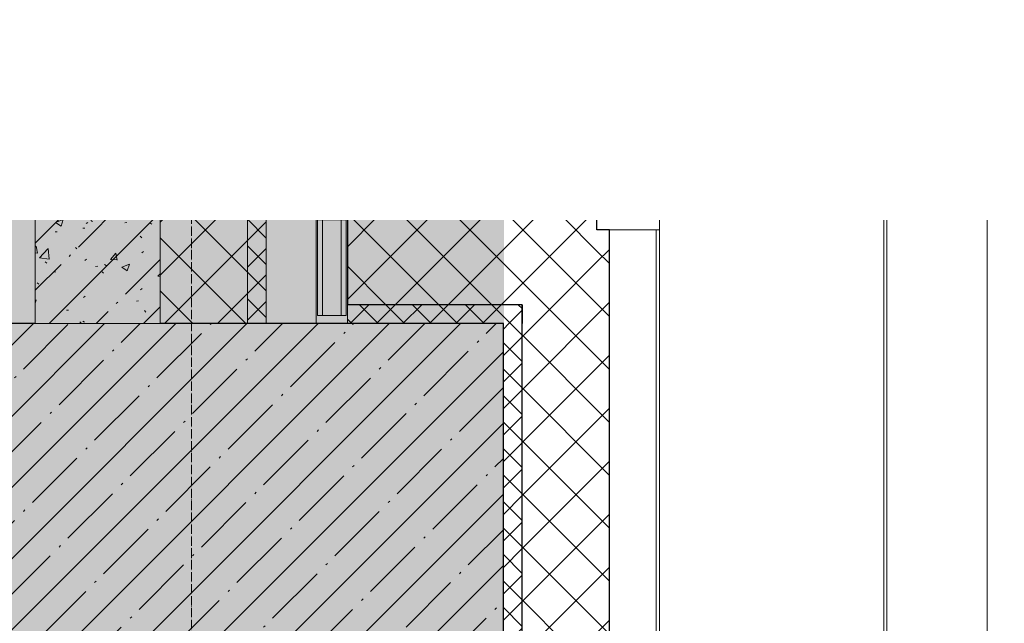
# Model space of a CAD drawing. Header units: millimetres. Extents: x -525784 to 178656, y -69521 to 385150.
# Tile 291 of 389: x -155578 to -154000, y 357364 to 358331. Entities that reach past the tile are written whole.
import ezdxf
from ezdxf import colors
from ezdxf.entities.mleader import LeaderData, LeaderLine
from ezdxf.math import Vec2, Vec3

# ---------------------------------------------------------------- set-up
doc = ezdxf.new("R2010")
doc.units = ezdxf.units.MM
doc.linetypes.add('-D1d1-15x02', pattern=[19, 15, -2, 0, -2])
doc.linetypes.add('DASHDOT', pattern=[25.4, 12.7, -6.35, 0, -6.35])
for name, color, linetype, lineweight in [('_0', 7, 'Continuous', 13), ('A-COLS', 7, 'Continuous', 5), ('A-DETL-GENF', 7, 'Continuous', 5), ('A-GLAZ-CURT', 8, 'Continuous', 5), ('A-GLAZ-CWMG', 8, 'Continuous', 5), ('A-WALL', 7, 'Continuous', 5), ('A-WALL-FNSH', 8, 'Continuous', 5), ('dim_pot', 183, 'Continuous', 9), ('dim_razv', 93, 'DASHDOT', 9), ('I-WALL', 7, 'Continuous', 5), ('S-COLS', 7, 'Continuous', 5), ('S-GRID', 7, 'Continuous', 5), ('Ограждение', 7, 'Continuous', 5), ('Поручни', 7, 'Continuous', 5)]:
    doc.layers.add(name, color=color, linetype=linetype, lineweight=lineweight)
doc.styles.add('In tre', font='isocpeur.ttf', dxfattribs={"width": 0.8, "oblique": 10})
pattern_1 = [(45, (0, 0), (-42.42641, 42.42641), []), (135, (0, 0), (-42.42641, -42.42641), [])]
pattern_2 = [(45, (0, 0), (-21.213203, 21.213203), []), (135, (0, 0), (-21.213203, -21.213203), [])]

# ---------------------------------------------------------------- blocks, each defined once
blk = doc.blocks.new('System Panel - A_PAN_Glass-5026862-50_AS_M_L24')
at = {"layer": 'A-GLAZ-CURT'}
for p, q in [((1435, 55), (-1435, 55)), ((-1435, 55), (-1435, 0)), ((-1435, 0), (1435, 0))]:
    blk.add_line(p, q, dxfattribs=at)
blk = doc.blocks.new('Rectangular Mullion - R_StandardFrame_50Wx250H-3394491-50_AS_M_L24')
at = {"layer": 'A-GLAZ-CWMG'}
blk.add_line((36900, 14320), (36900, 11450), dxfattribs=at)
blk = doc.blocks.new('Quad Corner Mullion - Q_0_100_-50-4777643-50_AS_M_L24')
at = {"layer": 'A-GLAZ-CWMG', "lineweight": 9}
for p, q in [((0, 100), (-100, 100)), ((-100, 100), (-100, 0)), ((0, 0), (0, 100)), ((-100, 0), (0, 0))]:
    blk.add_line(p, q, dxfattribs=at)
blk = doc.blocks.new('Rectangular Mullion - 50Wx250H-2623690-50_AS_M_L24')
at = {"layer": 'A-DETL-GENF'}
for p, q in [((-25, 65.2), (-25, 250)), ((-25, 250), (0, 250)), ((-23, 237.3), (0, 237.3)), ((-23, 237.3), (-23, 73.6)), ((-14.9, 84), (-14.9, 237.3)), ((25, 250), (0, 250)), ((23, 237.3), (0, 237.3)), ((14.9, 84), (14.9, 237.3)), ((23, 237.3), (23, 73.6)), ((25, 65.2), (25, 250)), ((0, 84), (-23, 84)), ((0, 84), (23, 84)), ((-14, 65.2), (-25, 65.2)), ((-0.5, 73.6), (-23, 73.6)), ((-14, 71.3), (-14, 65.2)), ((-10, 71.3), (-14, 71.3)), ((-10, 53), (-10, 71.3)), ((-7, 65.2), (-5.9, 67.3)), ((-7, 65.2), (-7, 54.7)), ((-4.1, 67.3), (-5.9, 67.3)), ((-4.1, 67.3), (-2.9, 65.1)), ((-2.9, 65.1), (-2.9, 54.6)), ((0.5, 73.6), (23, 73.6)), ((4.1, 67.3), (2.9, 65.1)), ((2.9, 65.1), (2.9, 54.6)), ((4.1, 67.3), (5.9, 67.3)), ((7, 65.2), (5.9, 67.3)), ((7, 65.2), (7, 54.7)), ((10, 71.3), (14, 71.3)), ((10, 53), (10, 71.3)), ((14, 71.3), (14, 65.2)), ((14, 65.2), (25, 65.2)), ((-8.7, 53), (-10, 53)), ((-10, 53), (-10, 17)), ((-8.7, 53), (-7, 54.7)), ((-1.3, 53), (-2.9, 54.6)), ((0, 53), (-1.3, 53)), ((0, 53), (1.3, 53)), ((1.3, 53), (2.9, 54.6)), ((8.7, 53), (7, 54.7)), ((8.7, 53), (10, 53)), ((10, 53), (10, 17)), ((-22.3, 17), (-23.8, 17)), ((-23.8, 17), (-23.8, 14.6)), ((-22.3, 17), (-22.3, 16)), ((-22.3, 16), (-21.3, 16)), ((-19, 17.6), (-21.3, 16)), ((-18.4, 16.6), (-19, 17.6)), ((-7.4, 16.6), (-18.4, 16.6)), ((-10, 17), (-7.5, 17)), ((-8.5, 23), (-1.5, 30)), ((-8.5, 18.5), (-8.5, 23)), ((-7.5, 18.5), (-8.5, 18.5)), ((-7.5, 17), (-7.5, 18.5)), ((-7.4, 18), (-7.4, 16.6)), ((-2.6, 18), (-7.4, 18)), ((-2.6, 18), (-2.6, 16.8)), ((-2.6, 16.8), (0, 16.8)), ((-1.5, 30), (0, 30)), ((1.5, 30), (0, 30)), ((2.6, 16.8), (0, 16.8)), ((0, 14.8), (0, 16.8)), ((0, 14.8), (0, 16.8)), ((8.5, 23), (1.5, 30)), ((2.6, 18), (2.6, 16.8)), ((2.6, 18), (7.4, 18)), ((7.4, 18), (7.4, 16.6)), ((7.4, 16.6), (18.4, 16.6)), ((7.5, 18.5), (8.5, 18.5)), ((7.5, 17), (7.5, 18.5)), ((10, 17), (7.5, 17)), ((8.5, 18.5), (8.5, 23)), ((18.4, 16.6), (19, 17.6)), ((19, 17.6), (21.3, 16)), ((22.3, 16), (21.3, 16)), ((22.3, 17), (22.3, 16)), ((22.3, 17), (23.8, 17)), ((23.8, 17), (23.8, 14.6)), ((-23.8, 14.6), (-25, 14.2)), ((-25, 0), (-25, 14.2)), ((-22.5, 10.6), (-23.8, 14.6)), ((-22.5, 10.6), (-23.7, 9.9)), ((-23.7, 1.3), (-23.7, 9.9)), ((-23.7, 1.3), (-11.8, 1.3)), ((-23.2, 10.2), (-22.5, 8)), ((-22.5, 8), (-22.5, 4.5)), ((-21.3, 4.5), (-22.5, 4.5)), ((-21.3, 4.5), (-21.3, 6.5)), ((-21.3, 6.5), (-14.2, 6.5)), ((-14.2, 6.5), (-14.2, 4.5)), ((-13.2, 4.5), (-14.2, 4.5)), ((-13.2, 4.5), (-12.2, 7.2)), ((-12.7, 7.6), (-11.3, 11.4)), ((-12.7, 7.6), (-11.8, 6.9)), ((-12.2, 9), (-12.2, 14.8)), ((-12.2, 14.8), (0, 14.8)), ((-11.8, 1.3), (-11.8, 6.9)), ((-10.5, 11.2), (-11.3, 11.4)), ((-10.5, 1.5), (-10.5, 11.2)), ((-4.8, 1.5), (-10.5, 1.5)), ((0, 8), (-4.8, 8)), ((-4.8, 1.5), (-4.8, 8)), ((12.2, 14.8), (0, 14.8)), ((0, 0), (0, 8)), ((0, 8), (4.8, 8)), ((0, 0), (0, 8)), ((4.8, 1.5), (4.8, 8)), ((4.8, 1.5), (10.5, 1.5)), ((10.5, 11.2), (11.3, 11.4)), ((10.5, 1.5), (10.5, 11.2)), ((12.7, 7.6), (11.3, 11.4)), ((12.7, 7.6), (11.8, 6.9)), ((11.8, 1.3), (11.8, 6.9)), ((23.7, 1.3), (11.8, 1.3)), ((12.2, 9), (12.2, 14.8)), ((13.2, 4.5), (12.2, 7.2)), ((13.2, 4.5), (14.2, 4.5)), ((21.3, 6.5), (14.2, 6.5)), ((14.2, 6.5), (14.2, 4.5)), ((21.3, 4.5), (21.3, 6.5)), ((21.3, 4.5), (22.5, 4.5)), ((22.5, 10.6), (23.8, 14.6)), ((22.5, 10.6), (23.7, 9.9)), ((23.2, 10.2), (22.5, 8)), ((22.5, 8), (22.5, 4.5)), ((23.7, 1.3), (23.7, 9.9)), ((23.8, 14.6), (25, 14.2)), ((25, 0), (25, 14.2)), ((-25, 0), (0, 0)), ((25, 0), (0, 0))]:
    blk.add_line(p, q, dxfattribs=at)
for centre, start, end in [((-0.5, 73.1), 360, 90), ((0.5, 73.1), 90, 180)]:
    blk.add_arc(centre, 0.5, start, end, dxfattribs=at)
blk = doc.blocks.new('Rectangular Mullion - R_StandardFrame_50Wx250H-3047894-50_AS_M_L24')
at = {"layer": 'A-GLAZ-CWMG', "lineweight": 9}
for p, q in [((0, 250), (-50, 250)), ((-50, 250), (-50, 0)), ((0, 0), (0, 250)), ((-50, 0), (0, 0))]:
    blk.add_line(p, q, dxfattribs=at)
blk = doc.blocks.new('Rectangular Mullion - R_StandardFrame_50Wx250H-4038205-50_AS_M_L24')
at = {"layer": 'A-GLAZ-CWMG', "lineweight": 9}
for p, q in [((0, 0), (-50, 0)), ((-50, 0), (-50, -250)), ((0, -250), (0, 0)), ((-50, -250), (0, -250))]:
    blk.add_line(p, q, dxfattribs=at)
blk = doc.blocks.new('Ограждение - Ограждение-4622662-50_AS_M_L24')
at = {"layer": 'Поручни'}
for p in [(38250.3, 11350), (38275, -1325)]:
    blk.add_line(p, (38275, 11350), dxfattribs=at)
blk = doc.blocks.new('RST_AR_KMN_R22_B3_FCD_rvt-1-50_AS_M_L24')
at = {"layer": 'A-WALL'}
h = blk.add_hatch(dxfattribs=at)
h.set_pattern_fill('FP_7', color=256, style=0, pattern_type=2)
h.set_pattern_definition(pattern_1)
h.paths.add_polyline_path([(37040, 11150), (37040, 11400), (36900, 11400), (36900, 11150)])
h.paths.add_polyline_path([(37040, 14700), (37040, 14950), (36900, 14950), (36900, 14700), (36983.7, 14700)])
h = blk.add_hatch(dxfattribs=at)
h.set_pattern_fill('FP_6', color=256, style=0, pattern_type=2)
h.set_pattern_definition(pattern_2)
h.paths.add_polyline_path([(37040, 11150), (37070, 11150), (37070, 11400), (37040, 11400), (37040, 11262)])
h.paths.add_polyline_path([(37070, 14700), (37070, 14950), (37040, 14950), (37040, 14700)])
at = {"layer": 'A-WALL', "true_color": 0xeff9fa}
blk.add_hatch(color=7, dxfattribs=at).paths.add_polyline_path([(37562.4, 11345), (37600, 11345), (37600, 11400), (37200, 11400), (37200, 11345), (37480, 11345)])
at = {"layer": 'A-WALL'}
h = blk.add_hatch(dxfattribs=at)
h.set_pattern_fill('FP_7', color=256, style=0, pattern_type=2)
h.set_pattern_definition(pattern_1)
h.paths.add_polyline_path([(37600, 11180), (37600, 11320), (37200, 11320), (37200, 11180), (37562.4, 11180)])
h = blk.add_hatch(dxfattribs=at)
h.set_pattern_fill('FP_7', color=256, style=0, pattern_type=2)
h.set_pattern_definition(pattern_1)
h.paths.add_polyline_path([(37562.4, 10300), (37620, 10300), (37620, 11300), (37600, 11300), (37600, 11180), (37480, 11180), (37480, 10300)])
h = blk.add_hatch(dxfattribs=at)
h.set_pattern_fill('FP_6', color=256, style=0, pattern_type=2)
h.set_pattern_definition(pattern_2)
h.paths.add_polyline_path([(37480, 11150), (37480, 11180), (37200, 11180), (37200, 11150), (37450, 11150)])
h = blk.add_hatch(dxfattribs=at)
h.set_pattern_fill('FP_6', color=256, style=0, pattern_type=2)
h.set_pattern_definition(pattern_2)
h.paths.add_polyline_path([(37450, 10300), (37480, 10300), (37480, 11150), (37450, 11150), (37450, 10800)])
at = {"layer": 'A-COLS', "lineweight": 18}
for p, q in [((38059.6, 11400), (37700, 11400)), ((37700, 11400), (37700, 11395)), ((37700, 11395), (38059.6, 11395)), ((38059.6, 11395), (38059.6, 11400)), ((38064.6, 11400), (38059.6, 11400)), ((38059.6, 11400), (38059.6, 10275)), ((38064.6, 10275), (38064.6, 11400))]:
    blk.add_line(p, q, dxfattribs=at)
at = {"layer": 'A-COLS'}
blk.add_line((38200.6, 11400), (38064.6, 11400), dxfattribs=at)
at = {"layer": 'A-WALL'}
for p, q in [((36900, 11400), (36900, 11150)), ((37040, 11400), (36900, 11400)), ((37070, 11400), (37040, 11400)), ((37040, 11150), (37040, 11400)), ((37070, 11150), (37070, 11400)), ((37200, 11345), (37200, 11320)), ((37600, 11345), (37200, 11345)), ((37600, 11320), (37600, 11345)), ((37695, 11300), (37620, 11300)), ((37695, 10300), (37695, 11300)), ((37200, 11180), (37200, 11150)), ((36900, 11150), (37040, 11150)), ((37040, 11150), (37070, 11150)), ((37200, 11150), (37450, 11150)), ((37450, 11150), (37450, 10300))]:
    blk.add_line(p, q, dxfattribs=at)
at = {"layer": 'A-WALL', "lineweight": 25}
for p, q in [((37200, 11320), (37200, 11180)), ((37600, 11320), (37200, 11320)), ((37600, 11300), (37600, 11320)), ((37620, 11300), (37600, 11300)), ((37620, 10300), (37620, 11300)), ((37480, 11180), (37200, 11180)), ((37480, 11150), (37480, 11180)), ((37480, 11180), (37480, 11150)), ((37480, 10300), (37480, 11150))]:
    blk.add_line(p, q, dxfattribs=at)
at = {"layer": 'A-WALL-FNSH'}
for p, q in [((37600, 11400), (37200, 11400)), ((37200, 11400), (37200, 11345)), ((37600, 11345), (37600, 11400)), ((37700, 11300), (37695, 11300)), ((37700, 10300), (37700, 11300))]:
    blk.add_line(p, q, dxfattribs=at)
at = {"layer": 'A-GLAZ-CURT', "lineweight": 5, "rotation": 89.99999999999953}
blk.add_blockref('System Panel - A_PAN_Glass-5026862-50_AS_M_L24', (37150, 12885), dxfattribs=at)
at = {"layer": 'A-GLAZ-CWMG', "lineweight": 5}
blk.add_blockref('Rectangular Mullion - R_StandardFrame_50Wx250H-3394491-50_AS_M_L24', (0, 0), dxfattribs=at)
for name, p, rotation in [('Rectangular Mullion - 50Wx250H-2623690-50_AS_M_L24', (37150, 11425), 89.99999999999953), ('Rectangular Mullion - R_StandardFrame_50Wx250H-4038205-50_AS_M_L24', (37150, 11400), 269.9999999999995), ('Rectangular Mullion - R_StandardFrame_50Wx250H-3047894-50_AS_M_L24', (37150, 11400), 180), ('Quad Corner Mullion - Q_0_100_-50-4777643-50_AS_M_L24', (37700, 11400), 89.99999999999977)]:
    blk.add_blockref(name, p, dxfattribs=dict(at, rotation=rotation))
at = {"layer": 'A-GLAZ-CWMG', "lineweight": 5, "extrusion": (0, 0, -1), "rotation": 180}
blk.add_blockref('Rectangular Mullion - 50Wx250H-2623690-50_AS_M_L24', (-37175, 11400), dxfattribs=at)
at = {"layer": 'Ограждение', "lineweight": 5}
blk.add_blockref('Ограждение - Ограждение-4622662-50_AS_M_L24', (-50, 50), dxfattribs=at)

msp = doc.modelspace()

# ---------------------------------------------------------------- hatches: boundary and pattern name
at = {"layer": '_0', "transparency": 33554534}
h = msp.add_hatch(color=252, dxfattribs=at)
h.dxf.hatch_style = 1
h.paths.add_polyline_path([(-154802.1, 346193.4), (-192753.7, 346193.4), (-192753.7, 376145), (-154802.1, 376145)])
h.paths.add_polyline_path([(-161802.9, 356694.2), (-161802.9, 356294.2), (-161302.9, 356294.2), (-161302.9, 353444.2), (-163402.9, 353444.2), (-163402.9, 354644.2), (-183902.9, 354644.2), (-183902.9, 353444.2), (-186502.9, 353444.2), (-186502.9, 355844.2), (-186002.9, 355844.2), (-186002.9, 356694.2), (-183902.9, 356694.2), (-183902.9, 360744.2), (-179002.9, 360744.2), (-179002.9, 359244.2), (-177402.9, 359244.2), (-177402.9, 365644.2), (-185752.9, 365644.2), (-185752.9, 367444.2), (-185753.5, 367444.2), (-185753.5, 367644.2), (-183902.9, 367644.2), (-183902.9, 367694.2), (-163952.9, 367694.2), (-163952.9, 369444.2), (-160672.9, 369444.2), (-160672.9, 367444.2), (-161752.9, 367444.2), (-161752.9, 365644.2), (-169802.9, 365644.2), (-169802.9, 356694.2)], flags=16)
at = {"layer": 'I-WALL'}
h = msp.add_hatch(dxfattribs=at)
h.set_pattern_fill('FP_43', color=256, style=0, pattern_type=2)
h.set_pattern_definition([(45, (-192252.93, 346694.18), (-75.43415, 75.43415), [106.68, -17.78, 3.556, -17.78]), (45, (-192252.93, 346769.56), (-75.43415, 75.43415), []), (50, (-192252.93, 346694.18), (127.52922, -11.15758), [13.335, -146.685]), (355, (-192252.93, 346694.18), (-24.66966, 133.74002), [10.668, -117.348]), (100.451, (-192242.31, 346693.25), (102.85973, 122.58178), [11.333, -124.663]), (46.184, (-192252.93, 346729.74), (189.75516, -29.43036), [20.002, -220.027]), (96.636, (-192237.12, 346727.29), (166.1822, 173.1996), [17, -186.995]), (351.184, (-192252.93, 346729.74), (166.1839, 173.1976), [16.002, -176.022]), (21, (-192235.15, 346720.85), (106.13027, -71.58603), [13.335, -146.685]), (326, (-192235.15, 346720.85), (43.26188, 128.93175), [10.668, -117.348]), (71.451, (-192226.31, 346714.88), (149.39198, 57.34505), [11.333, -124.663]), (37.5, (-192252.935, 346694.178), (2.16223, 59.18836), [3.353, -112.573, 3.353, -115.773, -117.792]), (37.5, (-192252.935, 346694.178), (2.16223, 59.18836), [-235.052, 3.353, -114.44]), (7.5, (-192252.935, 346694.18), (46.77386, 70.12615), [3.353, -64.567, 3.353, -109.906, -44.894]), (7.5, (-192252.935, 346694.18), (46.77386, 70.12615), [-181.178, 3.353, -41.542]), (327.5, (-192292.584, 346694.18), (94.91367, -4.010093), [3.353, -41.097, 3.353, -135.331, -184.023]), (327.5, (-192292.584, 346694.18), (94.91367, -4.010093), [-183.134, 3.353, -180.67]), (317.5, (-192310.36, 346694.18), (103.69057, 17.79882), [3.353, -54.432, 3.353, -88.748, -130.683]), (317.5, (-192310.36, 346694.18), (103.69057, 17.79882), [-149.885, 3.353, -127.33])])
h.paths.add_polyline_path([(-155552.9, 357844.2), (-155352.9, 357844.2), (-155352.9, 358144.2), (-155552.9, 358144.2)])
at = {"layer": 'S-COLS'}
h = msp.add_hatch(dxfattribs=at)
h.set_pattern_fill('FP_1', color=256, style=0, pattern_type=2)
h.set_pattern_definition([(45, (-192252.935, 346694.18), (-57.02463, 57.02463), []), (45, (-192195.91, 346694.18), (-57.02463, 57.02463), [100.806, -20.161, 3.353, -16.808])])
h.paths.add_polyline_path([(-154802.9, 356994.2), (-154802.9, 357844.2), (-155602.9, 357844.2), (-155602.9, 356994.2)])

# ---------------------------------------------------------------- linework, layer by layer
at = {"layer": 'A-WALL', "lineweight": 9}
for p, q in [((-155352.9, 358144.2), (-155552.9, 358144.2)), ((-155552.9, 358144.2), (-155552.9, 357844.2)), ((-155352.9, 357844.2), (-155352.9, 358144.2))]:
    msp.add_line(p, q, dxfattribs=at)
at = {"layer": 'A-WALL'}
msp.add_line((-155552.9, 357844.2), (-155352.9, 357844.2), dxfattribs=at)
at = {"layer": 'I-WALL'}
for p, q in [((-155352.9, 358144.2), (-155352.9, 361014.2)), ((-155352.1, 361014.2), (-155352.1, 358144.2))]:
    msp.add_line(p, q, dxfattribs=at)
at = {"layer": 'S-COLS', "lineweight": 25}
for p, q in [((-155552.9, 357844.2), (-155602.9, 357844.2)), ((-154802.9, 357844.2), (-155352.9, 357844.2)), ((-154802.9, 356994.2), (-154802.9, 357844.2))]:
    msp.add_line(p, q, dxfattribs=at)
at = {"layer": 'S-COLS'}
msp.add_line((-155352.9, 357844.2), (-155552.9, 357844.2), dxfattribs=at)
at = {"layer": 'S-GRID', "linetype": '-D1d1-15x02'}
msp.add_line((-155302.9, 344232.7), (-155302.9, 377280.3), dxfattribs=at)

# ---------------------------------------------------------------- block references
at = {"lineweight": 5}
msp.add_blockref('RST_AR_KMN_R22_B3_FCD_rvt-1-50_AS_M_L24', (-192252.9, 346694.2), dxfattribs=at)

# ---------------------------------------------------------------- next in the draw order: leaders
at = {"layer": 'dim_pot', "color": 0, "linetype": 'ByBlock'}
ml = msp.add_multileader_mtext('Standard', dxfattribs=at)
ml.set_content('Ниша под дымоудаление', style='In tre')
ml.set_leader_properties()
ml.build(insert=Vec2(0, 0))
ml.multileader.update_dxf_attribs({"text_left_attachment_type": 6, "text_right_attachment_type": 6, "dogleg_length": 1, "arrow_head_size": 0, "scale": 50})
ctx = ml.context
ctx.base_point, ctx.scale, ctx.char_height, ctx.arrow_head_size, ctx.landing_gap_size, ctx.plane_origin = Vec3(-178144.1, 353984.2), 50, 200, 0, 4.5, Vec3(-165183.6, 358812.9)
ctx.left_attachment, ctx.right_attachment = 6, 6
notes = []
notes.append((ctx, [(0, (1, 1, 0), (-175649.8, 353984.2), (-1, 0), 50, [(1, [(-174452.9, 358219.2)], 0, [])])]))
ctx.mtext.insert, ctx.mtext.width, ctx.mtext.defined_height, ctx.mtext.flow_direction = Vec3(-178139.6, 354244.2), 2743.59, 636.6, 5
ctx.mtext.has_bg_fill, ctx.mtext.bg_color, ctx.mtext.bg_scale_factor, ctx.mtext.bg_transparency, ctx.mtext.use_window_bg_color = 1, -1027028792, 1.5, 0, 1
for ctx, leaders in notes:
    for number, flags, end, landing, length, lines in leaders:
        leader = LeaderData()
        leader.index, (leader.has_last_leader_line, leader.has_dogleg_vector, leader.attachment_direction) = number, flags
        leader.last_leader_point, leader.dogleg_vector, leader.dogleg_length = Vec3(end), Vec3(landing), length
        for number, points, colour, breaks in lines:
            line = LeaderLine()
            line.index, line.vertices, line.color, line.breaks = number, Vec3.list(points), colors.encode_raw_color(colour), breaks
            leader.lines.append(line)
        ctx.leaders.append(leader)

# ---------------------------------------------------------------- next in the draw order: leaders
at = {"layer": 'dim_razv', "color": 0, "linetype": 'ByBlock'}
ml = msp.add_multileader_mtext('Standard', dxfattribs=at)
ml.set_content('Плитка керамогранитная, настенная', style='In tre')
ml.set_leader_properties()
ml.build(insert=Vec2(0, 0))
ml.multileader.update_dxf_attribs({"text_left_attachment_type": 6, "text_right_attachment_type": 6, "dogleg_length": 1, "arrow_head_size": 0, "scale": 50})
ctx = ml.context
ctx.base_point, ctx.scale, ctx.char_height, ctx.arrow_head_size, ctx.landing_gap_size, ctx.plane_origin = Vec3(-165184.8, 358070.1), 50, 200, 0, 4.5, Vec3(-163369.2, 357742)
ctx.left_attachment, ctx.right_attachment = 6, 6
notes = []
notes.append((ctx, [(1, (1, 1, 0), (-165234.8, 358070.1), (1, 0), 50, [(1, [(-165963.3, 356396.4)], 0, [])])]))
ctx.mtext.insert, ctx.mtext.width, ctx.mtext.defined_height, ctx.mtext.flow_direction = Vec3(-165180.3, 358310.1), 3092.716, 696.6, 5
ctx.mtext.has_bg_fill, ctx.mtext.bg_color, ctx.mtext.bg_scale_factor, ctx.mtext.bg_transparency, ctx.mtext.use_window_bg_color = 1, -1027028792, 1.5, 0, 1
for ctx, leaders in notes:
    for number, flags, end, landing, length, lines in leaders:
        leader = LeaderData()
        leader.index, (leader.has_last_leader_line, leader.has_dogleg_vector, leader.attachment_direction) = number, flags
        leader.last_leader_point, leader.dogleg_vector, leader.dogleg_length = Vec3(end), Vec3(landing), length
        for number, points, colour, breaks in lines:
            line = LeaderLine()
            line.index, line.vertices, line.color, line.breaks = number, Vec3.list(points), colors.encode_raw_color(colour), breaks
            leader.lines.append(line)
        ctx.leaders.append(leader)

doc.saveas('drawing.dxf')
